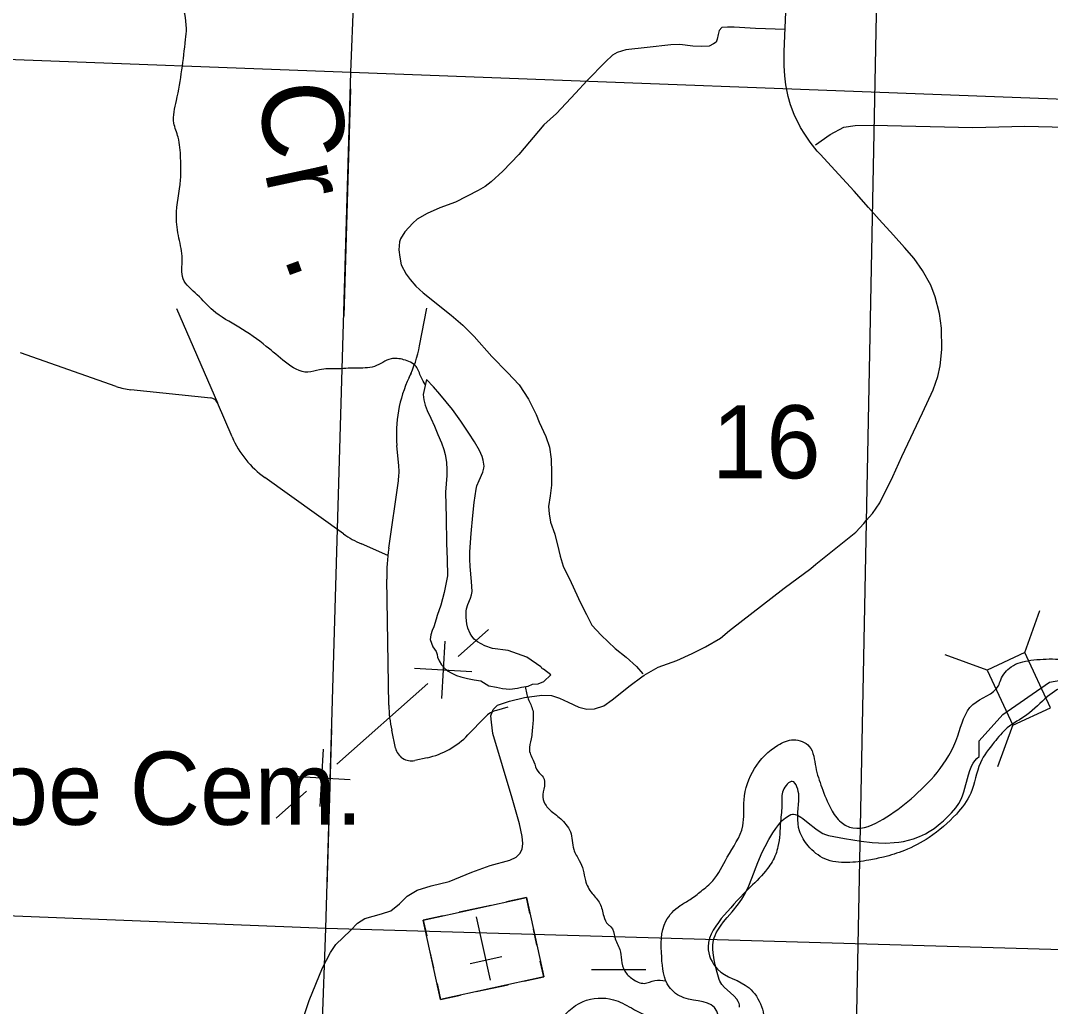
# Model space of a CAD drawing. Extents: x 1219626 to 1426462, y 456797 to 752399.
# Drawn here: x 1255985 to 1262329, y 613588 to 619656 of the extents above; entities that cross this region are included whole.
import ezdxf

# ---------------------------------------------------------------- set-up
doc = ezdxf.new("R2010")
doc.units = 0
for name, color, linetype in [('Bridges and Drawbridges Local Roads', 7, 'Continuous'), ('Culture', 7, 'Continuous'), ('Culture Text', 7, 'Continuous'), ('Lakes and Ponds', 7, 'Continuous'), ('Local Roads Improved', 7, 'Continuous'), ('Local Roads Paved', 7, 'Continuous'), ('Local Roads Unimproved', 7, 'Continuous'), ('Masks', 7, 'Continuous'), ('Narrow River Creek and Branch and Slough', 7, 'Continuous'), ('Narrow River Creek and Branch and Slough Text', 7, 'Continuous'), ('Quad Borders', 7, 'Continuous'), ('Section Lines', 7, 'Continuous'), ('Section Numbers', 7, 'Continuous'), ('State Routes Highway Center Lines', 7, 'Continuous'), ('Swamps', 7, 'Continuous'), ('Uninventoried Roads and Features', 7, 'Continuous')]:
    doc.layers.add(name, color=color, linetype=linetype)

msp = doc.modelspace()

# ---------------------------------------------------------------- linework, layer by layer
at = {"layer": 'Bridges and Drawbridges Local Roads'}
for p, q in [((1262170.1, 615766.5), (1262264.1, 616024.9)), ((1261938.1, 615658.3), (1261679.7, 615752.4)), ((1262170.1, 615766.5), (1261938.1, 615658.3)), ((1262328.6, 615426.6), (1262170.1, 615766.5)), ((1261938.1, 615658.3), (1262096.6, 615318.5)), ((1262096.6, 615318.5), (1262328.6, 615426.6)), ((1262097.2, 615320.2), (1262003.2, 615061.9))]:
    msp.add_line(p, q, dxfattribs=at)
at = {"layer": 'Culture'}
for p, q in [((1259101, 614257.8), (1258978.9, 614231.2)), ((1259122.4, 614160.1), (1259101, 614257.8)), ((1258881.2, 614209.8), (1258685.8, 614167.2)), ((1258588.1, 614145.8), (1258466, 614119.2)), ((1258466, 614119.2), (1258487.3, 614021.5)), ((1258879.5, 613748.9), (1258794.2, 614139.6)), ((1259165, 613964.7), (1259143.7, 614062.4)), ((1258530, 613826.1), (1258508.7, 613923.8)), ((1258950.6, 613892.3), (1258755.2, 613849.6)), ((1259207.7, 613769.3), (1259186.4, 613867)), ((1259085.6, 613742.7), (1259207.7, 613769.3)), ((1258551.3, 613728.4), (1258572.7, 613630.7)), ((1258792.5, 613678.7), (1258987.9, 613721.3)), ((1258572.7, 613630.7), (1258694.8, 613657.3))]:
    msp.add_line(p, q, dxfattribs=at)
msp.add_lwpolyline([(1259207.7, 613769.3), (1258572.7, 613630.7), (1258466, 614119.2), (1259101, 614257.8)], close=True, dxfattribs=at)
at = {"layer": 'Lakes and Ponds'}
msp.add_lwpolyline([(1258486.5, 617447.7), (1258465.3, 617355), (1258468.7, 617321.8), (1258476.5, 617289.1), (1258489.3, 617255.8), (1258511.6, 617208), (1258534, 617160.2), (1258556.1, 617109), (1258577.6, 617057.1), (1258591.8, 617016.6), (1258599.9, 616985.6), (1258608.1, 616938.3), (1258611.4, 616890.6), (1258610.3, 616856.4), (1258605.8, 616805.2), (1258603.4, 616753.8), (1258606, 616596.2), (1258609.4, 616438.6), (1258612.3, 616338.5), (1258615.3, 616238.4), (1258594.7, 616134.9), (1258574.2, 616057), (1258552, 615994.4), (1258544.5, 615971.5), (1258531.2, 615923.8), (1258521, 615901.3), (1258512.8, 615874.6), (1258508.7, 615846), (1258525.1, 615800.9), (1258545.5, 615772.2), (1258550.9, 615754.9), (1258553.9, 615738.3), (1258562.8, 615714.1), (1258577.7, 615691.2), (1258599, 615668.6), (1258619, 615652.5), (1258637.3, 615640.8), (1258671.1, 615625), (1258697.5, 615616.1), (1258738.3, 615606.1), (1258779.9, 615598), (1258821, 615591.3), (1258869.1, 615561.1), (1258916.2, 615552.9), (1258953.1, 615544.8), (1258998.1, 615540.7), (1259046.2, 615547.1), (1259070.7, 615553.2), (1259112.8, 615559.1), (1259138.2, 615572.3), (1259174.2, 615573.4), (1259209.1, 615587.8), (1259252.1, 615628.8), (1259207, 615663.6), (1259197.5, 615665.6), (1259196.6, 615672.3), (1259190.2, 615677.3), (1259104.6, 615737.4), (1258987.9, 615778.3), (1258891.8, 615790.9), (1258845.7, 615807.9), (1258822.6, 615818.8), (1258799.7, 615832), (1258778.7, 615848.7), (1258764, 615866.3), (1258753.6, 615883.4), (1258740.6, 615916.3), (1258734.4, 615942.5), (1258730.1, 615982.3), (1258730.3, 616020.3), (1258732.5, 616035.3), (1258741, 616061.5), (1258757.4, 616100.9), (1258763.5, 616120.9), (1258766, 616141.2), (1258763.3, 616202.6), (1258754.4, 616294.9), (1258751.5, 616341), (1258752.1, 616387.1), (1258759.8, 616498.1), (1258770, 616609.1), (1258780, 616690.6), (1258791.8, 616771.7), (1258796.3, 616791.5), (1258809.6, 616825.8), (1258831.6, 616876.4), (1258838.4, 616901.4), (1258839.8, 616913.8), (1258839.3, 616926.3), (1258834.8, 616951), (1258828.2, 616972.4), (1258812.2, 617009.4), (1258780.8, 617063.7), (1258746.2, 617116.6), (1258696.9, 617190.5), (1258645.1, 617261.3), (1258568, 617356.4), (1258528, 617402.6)], close=True, dxfattribs=at)
for points in [[(1259354.3, 612674.4), (1259278.2, 612859.9), (1259216.9, 613159.3), (1259222.1, 613301.5), (1259294.3, 613478.2), (1259449.7, 613617.5), (1259636.6, 613628.9), (1259747.3, 613578.4), (1259915.2, 613502), (1260060.2, 613471.4), (1260170.9, 613452.4), (1260266.3, 613460), (1260273.9, 613559.3), (1260071.6, 613640.4), (1259980.1, 613708.2), (1259934.3, 613891.4), (1259960.3, 614112.5), (1260048.6, 614208.8), (1260109.8, 614246.5), (1260177, 614297.1), (1260249.2, 614361.4), (1260337.5, 614505.9), (1260433.8, 614698.6), (1260441.8, 614859.2), (1260506, 615051.9), (1260650.5, 615196.4), (1260746.8, 615228.5), (1260843.1, 615188.4), (1260883.2, 615059.9), (1260920.7, 614935.1), (1260977.9, 614801.4), (1261039, 614721.2), (1261111.5, 614686.9), (1261298.4, 614740.3), (1261470.2, 614866.3), (1261630.4, 615026.7), (1261757.9, 615252.6), (1261851.7, 615446.7), (1262008.2, 615561.2), (1262022.7, 615597.8), (1262086.9, 615678.1), (1262207.3, 615718.3), (1262359.7, 615726.3), (1262498.2, 615729.2), (1262620.3, 615759.7), (1262720.8, 615774.5), (1262841.2, 615718.3), (1262969.6, 615621.9), (1263178.2, 615541.6), (1263354.8, 615445.3), (1263483.2, 615357), (1263627.6, 615252.6), (1263659.7, 615148.2), (1263677.2, 615042), (1263707.8, 615022.9), (1263795.5, 615003.8), (1263868, 615064.9), (1263948.6, 615244.6), (1264085.5, 615374.1), (1264272.5, 615400.8), (1264398.4, 615389.4), (1264622.7, 615340.9), (1264767.1, 615332.9), (1264879.5, 615413.2), (1265023.9, 615533.6), (1265208.5, 615662.1), (1265344.9, 615710.2), (1265481.3, 615702.2), (1265657.9, 615670.1), (1265708, 615664.3), (1266005.7, 615675.7), (1266084, 615638), (1266322.4, 615515.4), (1266494.1, 615431.4), (1266730.7, 615358.8), (1266814.2, 615244.6), (1266917.7, 615110.7), (1267043.6, 615015.2), (1267159.3, 614979.6), (1267263.6, 615011.7), (1267432.1, 615084), (1267608.7, 615132.2), (1267881.5, 615116.1), (1267993.9, 615124.1), (1268170.4, 615092), (1268250.6, 615003.7), (1268162.4, 614979.6), (1268089.1, 615003.8), (1268020.5, 615034.3), (1267932.7, 614992.3), (1267721, 614995.7)], [(1269181.5, 614025.5), (1269105.4, 613880), (1268991, 613818.9), (1268812.4, 613688.3), (1268628.4, 613628), (1268338.4, 613616.6), (1268151.5, 613670), (1267987.4, 613715.9), (1267918.7, 613830.4), (1267761.1, 613921.1), (1267650.3, 614034), (1267623.6, 614305.1), (1267448.1, 614419.6), (1267425.2, 614457.8), (1267390.8, 614610.5), (1267352.7, 614656.3), (1266978.7, 614809.1), (1266784.1, 614900.7), (1266749.8, 614923.6), (1266654.4, 615084), (1266627.7, 615187), (1266352.9, 615286.3), (1266230.8, 615366.5), (1266100, 615446.6), (1265907.4, 615454.7), (1265763, 615454.7), (1265719.5, 615461.9), (1265514.2, 615526.9), (1265353.7, 615470.7), (1265297.6, 615446.6), (1265048, 615278), (1264935.6, 615173.6), (1264767.1, 615101.4), (1264596.9, 615099.2), (1264501.5, 615141.2), (1264425.2, 615217.6), (1264196.2, 615194.7), (1264117.1, 615085.3), (1264028.9, 614940.8), (1263900.5, 614844.4), (1263764, 614764.2), (1263603.5, 614772.2), (1263531.3, 614916.7), (1263515.3, 615045.2), (1263419, 615181.7), (1263218.4, 615334.2), (1262953.5, 615486.8), (1262809.1, 615559), (1262584.4, 615591.1), (1262431.9, 615567.1), (1262311.6, 615494.8), (1262183.2, 615382.4), (1262062.8, 615302.1), (1261982.6, 615213.8), (1261897.5, 615087.8), (1261838.1, 614900.6), (1261749.8, 614772.2), (1261581.3, 614627.7), (1261428.9, 614547.4), (1261300.5, 614507.2), (1261210.7, 614488.4), (1261077.1, 614473.1), (1260939.8, 614496), (1260836.7, 614576.2), (1260783.3, 614667.8), (1260778.9, 614852.5), (1260779.5, 614881.6), (1260738.7, 614972.9), (1260682.6, 614916.7), (1260674.5, 614836.4), (1260666.5, 614724), (1260650.5, 614571.5), (1260636.4, 614524.2), (1260586.8, 614436.3), (1260479.9, 614321.8), (1260319.7, 614150), (1260220.5, 613955.3), (1260277.7, 613817.8), (1260472.3, 613701.4), (1260554.2, 613455.4), (1260487.6, 613361.7), (1260224.3, 613239.5), (1260106, 613254.7), (1259864, 613335), (1259687.5, 613423.3), (1259511, 613383.2), (1259454.8, 613246.7), (1259470.8, 613029.9), (1259535, 612813.1), (1259579.4, 612575.2), (1259559.1, 612411.6)]]:
    msp.add_spline(points, degree=3, dxfattribs=at)
at = {"layer": 'Local Roads Improved'}
for points in [[(1260881.8, 618891.7), (1260971.4, 618955.7), (1261057.2, 619000.5), (1261125, 619010.7), (1261236.3, 619013.3), (1261850.6, 618999.2), (1262171.8, 619005.6), (1262591.6, 618995.4)], [(1257722.2, 613500.8), (1257763.2, 613623.7), (1257845.7, 613825.9), (1257894.3, 613920.6), (1257927.6, 613967.9), (1258017.2, 614055), (1258060.1, 614101), (1258104.8, 614129.8), (1258208.5, 614156.7), (1258265.4, 614175.3), (1258319.2, 614218.8), (1258365.9, 614267.4), (1258428.6, 614303.2), (1258515, 614329.5), (1258625.7, 614357), (1258763.9, 614413.9), (1258878.4, 614455.5), (1258998.7, 614488.2), (1259037.1, 614506.7), (1259059.5, 614528.5), (1259074.2, 614556.6), (1259078.7, 614591.2), (1259074.9, 614634.7), (1259058.9, 614711.5), (1259012.8, 614869.5), (1258894.4, 615267.5), (1258886.1, 615337.3), (1258881, 615376.9), (1258897, 615414.7), (1258923.2, 615442.8), (1258996.2, 615466.5), (1259090.2, 615488.9), (1259196.4, 615503), (1259256, 615502.3), (1259305.2, 615485.7), (1259357.7, 615460.1), (1259423, 615430), (1259473.5, 615416.6), (1259520.9, 615419.2), (1259577.8, 615438.4), (1259629.6, 615475.5), (1259739.1, 615563.8), (1259812, 615617.5), (1259826.7, 615627.1), (1259913.1, 615677), (1260027.6, 615718), (1260121.7, 615759.6), (1260203.6, 615800.5), (1260297, 615855.5), (1260352, 615901.6), (1260688.6, 616162.7), (1260853.7, 616284.3), (1260884.4, 616309.2)]]:
    msp.add_lwpolyline(points, dxfattribs=at)
at = {"layer": 'Local Roads Paved'}
msp.add_lwpolyline([(1260884.4, 616309.2), (1261130.1, 616506.9), (1261180, 616560.7), (1261194.7, 616578.6), (1261232.5, 616622.7), (1261277.3, 616688), (1261357.3, 616849.3), (1261413.6, 616974), (1261540.9, 617240.9), (1261606.8, 617383.5), (1261634.3, 617465.4), (1261649.7, 617530.7), (1261660.6, 617631.8), (1261658, 617763), (1261644.6, 617853.8), (1261619.6, 617955.6), (1261591.5, 618027.9), (1261541.5, 618118.7), (1261488.4, 618192.3), (1261429.6, 618260.2), (1261361.7, 618336.3), (1261273.4, 618432.3), (1261207.5, 618505.9), (1261119.9, 618606.3), (1261025.8, 618708.7), (1260909.4, 618834.8), (1260892.7, 618852.7), (1260849.2, 618908.3), (1260815.3, 618957.6), (1260790.3, 618999.2), (1260751.3, 619077.3), (1260727.6, 619136.8), (1260713.6, 619189.2), (1260698.2, 619261.5), (1260691.8, 619315.9), (1260688.6, 619378.6), (1260689.3, 619466.3), (1260701.3, 619758.1)], dxfattribs=at)
at = {"layer": 'Local Roads Unimproved'}
msp.add_lwpolyline([(1260694.8, 619602), (1260511.4, 619607.7), (1260381.5, 619615.4), (1260339.9, 619616), (1260304.7, 619613.5), (1260289.3, 619596.2), (1260281.7, 619571.2), (1260276.5, 619541.2), (1260269.5, 619523.9), (1260253.5, 619512.4), (1260226.6, 619499.6), (1260179.9, 619496.4), (1260126.8, 619498.3), (1260046.8, 619508.5), (1259989.9, 619506.6), (1259844.6, 619491.3), (1259712.8, 619477.2), (1259659.7, 619459.3), (1259630.9, 619443.3), (1259587.4, 619403), (1259475.4, 619287.1), (1259402.5, 619209.7), (1259285.4, 619084.9), (1259209.2, 619014.6), (1259053.8, 618832.8), (1258955.2, 618729.8), (1258883.6, 618663.9), (1258847.7, 618635.8), (1258803.6, 618610.8), (1258664.1, 618539.1), (1258568.7, 618503.3), (1258490.7, 618468.1), (1258428.6, 618433.6), (1258402.4, 618409.9), (1258351.2, 618356.8), (1258325, 618313.3), (1258318.6, 618295.3), (1258316, 618246.1), (1258320.5, 618199.4), (1258329.4, 618152), (1258359.5, 618096.3), (1258384.5, 618063.1), (1258420.9, 618020.8), (1258464.4, 617979.9), (1258637.8, 617843), (1258708.9, 617780.9), (1258778.6, 617711.2), (1258887.4, 617588.3), (1258985.3, 617489.1), (1259056.3, 617413.6), (1259114.5, 617326.6), (1259161.9, 617231.9), (1259180.5, 617184.5), (1259220.8, 617095.6), (1259242.5, 617030.3), (1259254, 616956.1), (1259254.7, 616872.3), (1259255.3, 616796.1), (1259246.4, 616730.9), (1259236.8, 616664.3), (1259241.9, 616619.5), (1259248.9, 616569.6), (1259276.4, 616495.4), (1259300.7, 616395), (1259309.7, 616359.1), (1259328.3, 616298.3), (1259377.5, 616197.9), (1259433.8, 616071.8), (1259470.3, 616000.8), (1259504.9, 615934.2), (1259562.5, 615872.2), (1259648.2, 615790.3), (1259714.7, 615737.8), (1259778.1, 615679.6), (1259817.1, 615635.4)], dxfattribs=at)
at = {"layer": 'Masks'}
for p, q in [((1258016.9, 619235.4), (1257975.8, 617836.2)), ((1257901.1, 615291.9), (1257872.5, 614319.5))]:
    msp.add_line(p, q, dxfattribs=at)
at = {"layer": 'Narrow River Creek and Branch and Slough'}
for points in [[(1258478.9, 617414.8), (1258452.3, 617461.2), (1258421.5, 617527.8), (1258344.7, 617568.9), (1258267.8, 617574), (1258165.3, 617527.8), (1258047.4, 617517.6), (1257929.5, 617512.5), (1257827, 617507.3), (1257755.2, 617491.9), (1257616.8, 617553.5), (1257498.9, 617650.9), (1257329.8, 617768.9), (1257170.9, 617871.5), (1257073.5, 617968.9), (1256986.4, 618066.3), (1256981.2, 618189.4), (1256960.7, 618317.6), (1256945.3, 618451), (1256971, 618676.6), (1256971, 618810), (1256955.6, 618938.2), (1256930, 619025.4), (1256945.3, 619163.8), (1257001.7, 619540.6), (1257006.9, 619607.3), (1256976.1, 619786.8), (1256924.8, 620074), (1256878.7, 620268.8), (1256812.1, 620540.7), (1256719.8, 620879.1), (1256601.9, 621181.7), (1256566, 621238.1), (1256502.5, 621382.7), (1256415.3, 621475), (1256348.7, 621526.3), (1256266.7, 621536.6), (1256174.4, 621516.1), (1256092.4, 621526.3), (1255959.2, 621618.6), (1255918.2, 621710.9), (1255866.9, 621839.2), (1255779.8, 622039.2), (1255749, 622146.9), (1255743.9, 622218.7), (1255784.9, 622326.4), (1255877.1, 622613.6), (1255923.3, 622813.6), (1255943.8, 622911), (1255943.8, 623003.3), (1255948.9, 623059.7), (1255933.5, 623141.8), (1255907.9, 623249.5), (1255892.5, 623311), (1255866.9, 623377.7), (1255831, 623516.2)], [(1259094.8, 615556.6), (1259112.5, 615480.2), (1259139.8, 615411.9), (1259139.8, 615323), (1259129.6, 615234.1), (1259119.3, 615165.7), (1259146.7, 615093.9), (1259170.6, 615035.8), (1259204.7, 614998.2), (1259211.6, 614943.5), (1259201.3, 614875.1), (1259221.8, 614823.8), (1259276.5, 614772.5), (1259344.8, 614707.6), (1259372.2, 614663.1), (1259392.7, 614553.7), (1259426.9, 614485.3), (1259450.8, 614427.2), (1259464.4, 614362.2), (1259505.5, 614283.6), (1259553.3, 614222.1), (1259577.2, 614143.4), (1259604.5, 614092.1), (1259621.6, 614078.5), (1259645.6, 614013.5), (1259659.2, 613975.9), (1259676.3, 613938.3), (1259686.6, 613873.3), (1259707.1, 613804.9), (1259754.9, 613757.1), (1259826.7, 613729.7), (1259891.6, 613746.8), (1259959.4, 613744.7)]]:
    msp.add_spline(points, degree=3, dxfattribs=at)
at = {"layer": 'Quad Borders'}
msp.add_line((1260830.7, 598030.3), (1261727.8, 643485.5), dxfattribs=at)
at = {"layer": 'Section Lines'}
for p, q in [((1258020, 619339.4), (1258222.1, 624574)), ((1252787, 619533), (1258020, 619339.4)), ((1257865.1, 614068.4), (1258020, 619339.4)), ((1258020, 619339.4), (1263360.8, 619137.4)), ((1257865.1, 614068.4), (1252586, 614274.1)), ((1257686.2, 608801.4), (1257865.1, 614068.4)), ((1263190.8, 613911.9), (1257865.1, 614068.4))]:
    msp.add_line(p, q, dxfattribs=at)
at = {"layer": 'State Routes Highway Center Lines'}
for points in [[(1262036.4, 615384.3), (1262323.6, 615583.2), (1262709.9, 615650.7)], [(1260413.3, 613583.9), (1260413.4, 613597.4), (1260411.2, 613606.6), (1260406.3, 613617.8), (1260396.9, 613631.9), (1260380.9, 613649.9), (1260355.7, 613673.5), (1260321.6, 613705.2), (1260305.3, 613723.4), (1260298.4, 613732.8), (1260292.7, 613742.8), (1260288.6, 613753.7), (1260276.4, 613797.4), (1260264, 613844), (1260257, 613875.5), (1260250.5, 613917.5), (1260248.9, 613940.7), (1260249.3, 613966.7), (1260253.3, 613995.2), (1260257.1, 614009.4), (1260262.7, 614024.2), (1260270.4, 614040.4), (1260279.3, 614056.3), (1260300.1, 614087.5), (1260315.5, 614107.8), (1260337.5, 614134.6), (1260368.1, 614170.4), (1260407.7, 614219.1), (1260428.4, 614248.4), (1260448.5, 614283.2), (1260470.1, 614329.8), (1260489.5, 614377.3), (1260526.6, 614473.4), (1260553.8, 614537.1), (1260571.5, 614572.7), (1260594.3, 614615), (1260618.9, 614656.5), (1260636.4, 614682.6), (1260661.8, 614714.9), (1260677.2, 614731.3), (1260695.9, 614748), (1260718.7, 614764), (1260729.5, 614769), (1260740.2, 614771), (1260747.1, 614771), (1260757.2, 614769.3), (1260771.5, 614764.3), (1260791.9, 614753.1), (1260803.7, 614745), (1260837.2, 614718.6), (1260883.6, 614680.6), (1260911.2, 614661.5), (1260926.5, 614653), (1260943.1, 614645.8), (1260960.8, 614640.9), (1261060.1, 614622.1), (1261162.1, 614605.1), (1261231.1, 614597.2), (1261270.7, 614594.6), (1261315.8, 614593.7), (1261367, 614596.1), (1261394.3, 614599), (1261423.1, 614603.6), (1261453.5, 614610.2), (1261485.6, 614619.3), (1261523.2, 614633.5), (1261559.2, 614650.9), (1261582.4, 614664.2), (1261612.1, 614683.7), (1261649.7, 614712.8), (1261670.4, 614730.9), (1261693.2, 614752.7), (1261718.4, 614779.1), (1261746.1, 614811), (1261764.2, 614836.5), (1261778.7, 614864), (1261786.7, 614883.2), (1261795.7, 614909.2), (1261823.8, 615012.9), (1261832.7, 615040.6), (1261845.1, 615070.2), (1261852.9, 615084.6), (1261862.5, 615099), (1261874.4, 615113), (1261889.4, 615126.8), (1261890.1, 615223), (1262036.4, 615384.3)]]:
    msp.add_lwpolyline(points, dxfattribs=at)
at = {"layer": 'Swamps'}
msp.add_line((1259501.1, 613814.6), (1259835.7, 613814.6), dxfattribs=at)
at = {"layer": 'Uninventoried Roads and Features'}
for p, q in [((1256946, 617884), (1257197.5, 617303.2)), ((1258442.6, 617654.6), (1258486.8, 617886.9)), ((1256574.5, 617404.2), (1255985.4, 617610.2)), ((1258387.1, 617476.5), (1258392.3, 617486.6)), ((1257156.7, 617333.1), (1256665.4, 617383.9)), ((1257288.5, 617093.1), (1257197.5, 617303.2)), ((1258314.8, 616916.3), (1258303.4, 617040.2)), ((1257974.8, 616496.6), (1257489.9, 616843.5)), ((1258252.9, 616407.8), (1258312.4, 616822.9)), ((1258247.4, 616363.5), (1258084.5, 616434.4)), ((1258253.5, 615442.7), (1258240.9, 616218)), ((1258681, 615742.1), (1258867.9, 615908.1)), ((1258598, 615835.6), (1258577, 615482.7)), ((1258411, 615669.7), (1258763.9, 615648.6)), ((1257933, 615078.3), (1258494, 615576.2)), ((1258987.4, 615428.9), (1258916.4, 615410)), ((1258847.2, 615369.2), (1258741, 615259.2)), ((1258294.8, 615178.2), (1258271.3, 615287.6)), ((1257850.1, 615171.8), (1257829, 614818.9)), ((1258489.2, 615118.1), (1258414.2, 615101.5)), ((1257663.1, 615005.9), (1258016, 614984.8)), ((1257559.1, 614746.4), (1257746.1, 614912.4))]:
    msp.add_line(p, q, dxfattribs=at)
for centre, radius, start, end in [((1257656.7, 617804), 800, 334.43188, 349.23423), ((1259100, 617113.5), 800, 154.43188, 185.25384), ((1256706.5, 617781.8), 400, 250.72754, 264.10011), ((1257151.6, 617283.4), 50, 23.4095, 84.10011), ((1257839.1, 617331.5), 600, 203.4095, 234.41552), ((1257916.5, 616879.7), 400, 351.83889, 5.25384), ((1258324, 616984.5), 600, 234.41551, 246.47735), ((1259440.8, 616237.5), 1200, 171.83889, 180.93228), ((1259053.4, 615455.7), 800, 180.93228, 192.12952), ((1258955.1, 615265.1), 150, 104.95466, 136.0269), ((1258381.2, 615606.3), 500, 282.48101, 316.0269), ((1258392.6, 615199.2), 100, 192.12953, 282.48101)]:
    msp.add_arc(centre, radius, start, end, dxfattribs=at)

# ---------------------------------------------------------------- texts
at = {"layer": 'Culture Text'}
msp.add_text('Canoe Cem.', height=450, rotation=0.00001, dxfattribs=at).set_placement((1254716.3, 614705.7))
at = {"layer": 'Narrow River Creek and Branch and Slough Text'}
for s, rotation, p in [('C', 274.34656, (1257457.1, 619266.9)), ('r', 282.10102, (1257486.3, 618731)), ('.', 290.04506, (1257601.6, 618207.4))]:
    msp.add_text(s, height=500, rotation=rotation, dxfattribs=at).set_placement(p)
at = {"layer": 'Section Numbers'}
msp.add_text('16', height=450, rotation=0.00001, dxfattribs=at).set_placement((1260243.8, 616838.6))

doc.saveas('drawing.dxf')
